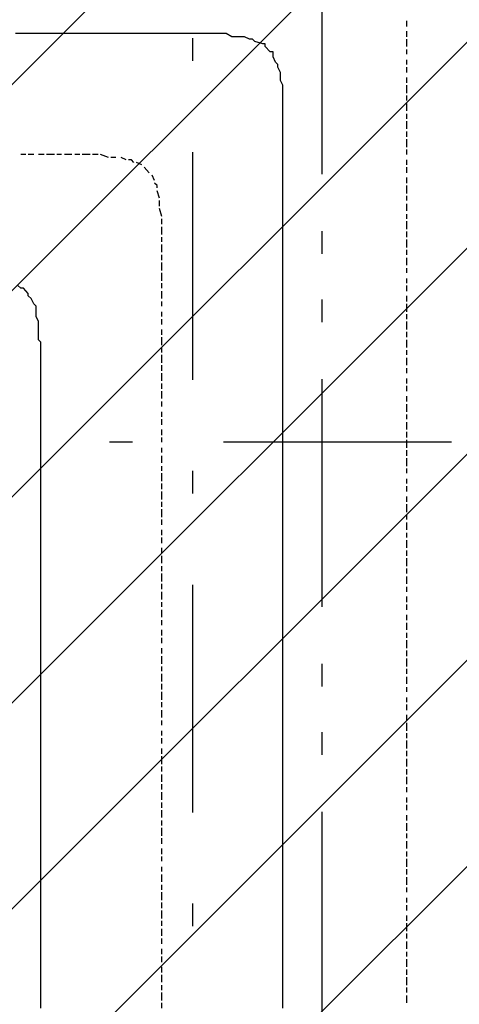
# Model space of a CAD drawing. Extents: x 997 to 109698, y 921 to 94021.
# Tile 603 of 656: x 26201 to 26924, y 55805 to 57427. Entities that reach past the tile are written whole.
import ezdxf

# ---------------------------------------------------------------- set-up
doc = ezdxf.new("R2010")
doc.units = 0
doc.header["$MEASUREMENT"] = 0
for name, color, linetype in [('12', 7, 'CONTINUOUS'), ('28', 7, 'CONTINUOUS'), ('40', 7, 'CONTINUOUS')]:
    doc.layers.add(name, color=color, linetype=linetype)

msp = doc.modelspace()

# ---------------------------------------------------------------- linework, layer by layer
at = {"layer": '12', "color": 1}
for p, q in [((26837.630503, 57415.563401), (26837.630503, 57424.563401)), ((26837.630503, 57403.563401), (26837.630503, 57407.563401)), ((26837.630503, 57398.563401), (26837.630503, 57403.563401)), ((26837.630503, 57382.563401), (26837.630503, 57394.563401)), ((26837.630503, 57369.563401), (26837.630503, 57377.563401)), ((26837.630503, 57352.563401), (26837.630503, 57360.563401)), ((26837.630503, 57339.563401), (26837.630503, 57348.563401)), ((26837.630503, 57322.563401), (26837.630503, 57331.563401)), ((26837.630503, 57305.563401), (26837.630503, 57318.563401)), ((26837.630503, 57293.563401), (26837.630503, 57301.563401)), ((26837.630503, 57276.563401), (26837.630503, 57288.563401)), ((26837.630503, 57263.563401), (26837.630503, 57271.563401)), ((26837.630503, 57246.563401), (26837.630503, 57259.563401)), ((26837.630503, 57233.563401), (26837.630503, 57242.563401)), ((26837.630503, 57216.563401), (26837.630503, 57229.563401)), ((26837.630503, 57204.563401), (26837.630503, 57212.563401)), ((26210.630503, 57204.563401), (26202.630503, 57204.563401)), ((26223.630503, 57204.563401), (26214.630503, 57204.563401)), ((26235.630503, 57204.563401), (26231.630503, 57204.563401)), ((26240.630503, 57204.563401), (26235.630503, 57204.563401)), ((26257.630503, 57204.563401), (26244.630503, 57204.563401)), ((26269.630503, 57204.563401), (26261.630503, 57204.563401)), ((26286.630503, 57204.563401), (26274.630503, 57204.563401)), ((26299.630503, 57204.563401), (26291.630503, 57204.563401)), ((26316.630503, 57204.563401), (26303.630503, 57204.563401)), ((26329.630503, 57204.563401), (26320.630503, 57204.563401)), ((26346.630503, 57199.563401), (26333.630503, 57204.563401)), ((26358.630503, 57199.563401), (26350.630503, 57199.563401)), ((26375.630503, 57195.563401), (26367.630503, 57199.563401)), ((26401.630503, 57187.563401), (26392.630503, 57191.563401)), ((26837.630503, 57187.563401), (26837.630503, 57195.563401)), ((26413.630503, 57174.563401), (26405.630503, 57183.563401)), ((26837.630503, 57174.563401), (26837.630503, 57183.563401)), ((26422.630503, 57161.563401), (26418.630503, 57170.563401)), ((26837.630503, 57157.563401), (26837.630503, 57166.563401)), ((26430.630503, 57132.563401), (26426.630503, 57144.563401)), ((26837.630503, 57140.563401), (26837.630503, 57153.563401)), ((26430.630503, 57119.563401), (26430.630503, 57128.563401)), ((26837.630503, 57128.563401), (26837.630503, 57136.563401)), ((26434.630503, 57102.563401), (26430.630503, 57115.563401)), ((26837.630503, 57111.563401), (26837.630503, 57123.563401)), ((26434.630503, 57089.563401), (26434.630503, 57098.563401)), ((26837.630503, 57098.563401), (26837.630503, 57106.563401)), ((26837.630503, 57081.563401), (26837.630503, 57094.563401)), ((26434.630503, 57072.563401), (26434.630503, 57085.563401)), ((26837.630503, 57068.563401), (26837.630503, 57077.563401)), ((26434.630503, 57060.563401), (26434.630503, 57068.563401)), ((26837.630503, 57051.563401), (26837.630503, 57064.563401)), ((26434.630503, 57043.563401), (26434.630503, 57056.563401)), ((26837.630503, 57039.563401), (26837.630503, 57047.563401)), ((26434.630503, 57030.563401), (26434.630503, 57039.563401)), ((26837.630503, 57022.563401), (26837.630503, 57034.563401)), ((26434.630503, 57013.563401), (26434.630503, 57026.563401)), ((26837.630503, 57009.563401), (26837.630503, 57017.563401)), ((26434.630503, 57005.563401), (26434.630503, 57009.563401)), ((26434.630503, 56996.563401), (26434.630503, 57005.563401)), ((26837.630503, 56992.563401), (26837.630503, 57000.563401)), ((26434.630503, 56984.563401), (26434.630503, 56992.563401)), ((26434.630503, 56967.563401), (26434.630503, 56979.563401)), ((26837.630503, 56979.563401), (26837.630503, 56988.563401)), ((26837.630503, 56962.563401), (26837.630503, 56971.563401)), ((26434.630503, 56954.563401), (26434.630503, 56962.563401)), ((26837.630503, 56945.563401), (26837.630503, 56958.563401)), ((26434.630503, 56937.563401), (26434.630503, 56945.563401)), ((26434.630503, 56924.563401), (26434.630503, 56933.563401)), ((26837.630503, 56933.563401), (26837.630503, 56941.563401)), ((26434.630503, 56907.563401), (26434.630503, 56916.563401)), ((26837.630503, 56916.563401), (26837.630503, 56929.563401)), ((26434.630503, 56890.563401), (26434.630503, 56903.563401)), ((26837.630503, 56903.563401), (26837.630503, 56912.563401)), ((26837.630503, 56886.563401), (26837.630503, 56899.563401)), ((26434.630503, 56878.563401), (26434.630503, 56886.563401)), ((26837.630503, 56874.563401), (26837.630503, 56882.563401)), ((26434.630503, 56861.563401), (26434.630503, 56874.563401)), ((26837.630503, 56857.563401), (26837.630503, 56869.563401)), ((26434.630503, 56848.563401), (26434.630503, 56857.563401)), ((26837.630503, 56844.563401), (26837.630503, 56852.563401)), ((26434.630503, 56831.563401), (26434.630503, 56844.563401)), ((26837.630503, 56827.563401), (26837.630503, 56835.563401)), ((26434.630503, 56818.563401), (26434.630503, 56827.563401)), ((26837.630503, 56814.563401), (26837.630503, 56823.563401)), ((26434.630503, 56802.563401), (26434.630503, 56814.563401)), ((26837.630503, 56797.563401), (26837.630503, 56806.563401)), ((26434.630503, 56789.563401), (26434.630503, 56797.563401)), ((26837.630503, 56780.563401), (26837.630503, 56793.563401)), ((26434.630503, 56772.563401), (26434.630503, 56780.563401)), ((26837.630503, 56768.563401), (26837.630503, 56776.563401)), ((26434.630503, 56759.563401), (26434.630503, 56768.563401)), ((26837.630503, 56751.563401), (26837.630503, 56763.563401)), ((26434.630503, 56742.563401), (26434.630503, 56751.563401)), ((26434.630503, 56730.563401), (26434.630503, 56738.563401)), ((26837.630503, 56738.563401), (26837.630503, 56747.563401)), ((26434.630503, 56713.563401), (26434.630503, 56721.563401)), ((26837.630503, 56721.563401), (26837.630503, 56734.563401)), ((26434.630503, 56696.563401), (26434.630503, 56708.563401)), ((26837.630503, 56708.563401), (26837.630503, 56717.563401)), ((26837.630503, 56691.563401), (26837.630503, 56704.563401)), ((26434.630503, 56683.563401), (26434.630503, 56691.563401)), ((26434.630503, 56666.563401), (26434.630503, 56679.563401)), ((26837.630503, 56679.563401), (26837.630503, 56687.563401)), ((26434.630503, 56653.563401), (26434.630503, 56662.563401)), ((26837.630503, 56662.563401), (26837.630503, 56670.563401)), ((26837.630503, 56649.563401), (26837.630503, 56658.563401)), ((26434.630503, 56636.563401), (26434.630503, 56649.563401)), ((26837.630503, 56632.563401), (26837.630503, 56641.563401)), ((26434.630503, 56624.563401), (26434.630503, 56632.563401)), ((26837.630503, 56615.563401), (26837.630503, 56628.563401)), ((26434.630503, 56607.563401), (26434.630503, 56620.563401)), ((26837.630503, 56603.563401), (26837.630503, 56611.563401)), ((26434.630503, 56594.563401), (26434.630503, 56603.563401)), ((26837.630503, 56586.563401), (26837.630503, 56598.563401)), ((26434.630503, 56577.563401), (26434.630503, 56586.563401)), ((26837.630503, 56573.563401), (26837.630503, 56581.563401)), ((26434.630503, 56564.563401), (26434.630503, 56573.563401)), ((26837.630503, 56556.563401), (26837.630503, 56569.563401)), ((26434.630503, 56548.563401), (26434.630503, 56556.563401)), ((26434.630503, 56531.563401), (26434.630503, 56543.563401)), ((26837.630503, 56543.563401), (26837.630503, 56552.563401)), ((26434.630503, 56518.563401), (26434.630503, 56526.563401)), ((26837.630503, 56526.563401), (26837.630503, 56539.563401)), ((26434.630503, 56501.563401), (26434.630503, 56514.563401)), ((26837.630503, 56514.563401), (26837.630503, 56522.563401)), ((26837.630503, 56497.563401), (26837.630503, 56509.563401)), ((26434.630503, 56488.563401), (26434.630503, 56497.563401)), ((26434.630503, 56471.563401), (26434.630503, 56484.563401)), ((26837.630503, 56484.563401), (26837.630503, 56492.563401)), ((26434.630503, 56459.563401), (26434.630503, 56467.563401)), ((26837.630503, 56467.563401), (26837.630503, 56476.563401)), ((26837.630503, 56454.563401), (26837.630503, 56463.563401)), ((26434.630503, 56442.563401), (26434.630503, 56454.563401)), ((26837.630503, 56437.563401), (26837.630503, 56446.563401)), ((26434.630503, 56429.563401), (26434.630503, 56437.563401)), ((26837.630503, 56421.563401), (26837.630503, 56433.563401)), ((26434.630503, 56412.563401), (26434.630503, 56421.563401)), ((26837.630503, 56408.563401), (26837.630503, 56416.563401)), ((26434.630503, 56399.563401), (26434.630503, 56408.563401)), ((26837.630503, 56391.563401), (26837.630503, 56404.563401)), ((26434.630503, 56382.563401), (26434.630503, 56391.563401)), ((26837.630503, 56378.563401), (26837.630503, 56387.563401)), ((26434.630503, 56365.563401), (26434.630503, 56378.563401)), ((26837.630503, 56361.563401), (26837.630503, 56374.563401)), ((26434.630503, 56353.563401), (26434.630503, 56361.563401)), ((26434.630503, 56336.563401), (26434.630503, 56349.563401)), ((26837.630503, 56349.563401), (26837.630503, 56357.563401)), ((26434.630503, 56323.563401), (26434.630503, 56332.563401)), ((26837.630503, 56332.563401), (26837.630503, 56344.563401)), ((26434.630503, 56306.563401), (26434.630503, 56319.563401)), ((26837.630503, 56319.563401), (26837.630503, 56327.563401)), ((26434.630503, 56294.563401), (26434.630503, 56302.563401)), ((26837.630503, 56302.563401), (26837.630503, 56310.563401)), ((26837.630503, 56289.563401), (26837.630503, 56298.563401)), ((26434.630503, 56277.563401), (26434.630503, 56289.563401)), ((26434.630503, 56264.563401), (26434.630503, 56272.563401)), ((26837.630503, 56272.563401), (26837.630503, 56281.563401)), ((26837.630503, 56255.563401), (26837.630503, 56268.563401)), ((26434.630503, 56247.563401), (26434.630503, 56255.563401)), ((26837.630503, 56243.563401), (26837.630503, 56251.563401)), ((26434.630503, 56234.563401), (26434.630503, 56243.563401)), ((26837.630503, 56226.563401), (26837.630503, 56239.563401)), ((26434.630503, 56217.563401), (26434.630503, 56226.563401)), ((26837.630503, 56213.563401), (26837.630503, 56222.563401)), ((26434.630503, 56200.563401), (26434.630503, 56213.563401)), ((26837.630503, 56196.563401), (26837.630503, 56209.563401)), ((26434.630503, 56188.563401), (26434.630503, 56196.563401)), ((26837.630503, 56183.563401), (26837.630503, 56192.563401)), ((26434.630503, 56171.563401), (26434.630503, 56183.563401)), ((26837.630503, 56167.563401), (26837.630503, 56179.563401)), ((26434.630503, 56158.563401), (26434.630503, 56167.563401)), ((26434.630503, 56141.563401), (26434.630503, 56154.563401)), ((26837.630503, 56154.563401), (26837.630503, 56162.563401)), ((26434.630503, 56128.563401), (26434.630503, 56137.563401)), ((26837.630503, 56137.563401), (26837.630503, 56145.563401)), ((26434.630503, 56112.563401), (26434.630503, 56124.563401)), ((26837.630503, 56124.563401), (26837.630503, 56133.563401)), ((26434.630503, 56099.563401), (26434.630503, 56107.563401)), ((26837.630503, 56107.563401), (26837.630503, 56116.563401)), ((26434.630503, 56082.563401), (26434.630503, 56095.563401)), ((26837.630503, 56090.563401), (26837.630503, 56103.563401)), ((26434.630503, 56069.563401), (26434.630503, 56078.563401)), ((26837.630503, 56078.563401), (26837.630503, 56086.563401)), ((26837.630503, 56061.563401), (26837.630503, 56073.563401)), ((26434.630503, 56052.563401), (26434.630503, 56061.563401)), ((26837.630503, 56048.563401), (26837.630503, 56056.563401)), ((26434.630503, 56040.563401), (26434.630503, 56048.563401)), ((26837.630503, 56031.563401), (26837.630503, 56044.563401)), ((26434.630503, 56023.563401), (26434.630503, 56031.563401)), ((26837.630503, 56018.563401), (26837.630503, 56027.563401)), ((26434.630503, 56006.563401), (26434.630503, 56018.563401)), ((26837.630503, 56001.563401), (26837.630503, 56014.563401)), ((26434.630503, 55993.563401), (26434.630503, 56001.563401)), ((26837.630503, 55989.563401), (26837.630503, 55997.563401)), ((26434.630503, 55976.563401), (26434.630503, 55989.563401)), ((26837.630503, 55972.563401), (26837.630503, 55980.563401)), ((26434.630503, 55963.563401), (26434.630503, 55972.563401)), ((26434.630503, 55946.563401), (26434.630503, 55959.563401)), ((26837.630503, 55959.563401), (26837.630503, 55968.563401)), ((26434.630503, 55934.563401), (26434.630503, 55942.563401)), ((26837.630503, 55942.563401), (26837.630503, 55951.563401)), ((26434.630503, 55917.563401), (26434.630503, 55929.563401)), ((26837.630503, 55925.563401), (26837.630503, 55938.563401)), ((26434.630503, 55904.563401), (26434.630503, 55913.563401)), ((26837.630503, 55913.563401), (26837.630503, 55921.563401)), ((26434.630503, 55887.563401), (26434.630503, 55896.563401)), ((26837.630503, 55896.563401), (26837.630503, 55908.563401)), ((26434.630503, 55874.563401), (26434.630503, 55883.563401)), ((26837.630503, 55883.563401), (26837.630503, 55891.563401)), ((26837.630503, 55866.563401), (26837.630503, 55879.563401)), ((26434.630503, 55857.563401), (26434.630503, 55866.563401)), ((26837.630503, 55853.563401), (26837.630503, 55862.563401)), ((26434.630503, 55841.563401), (26434.630503, 55853.563401)), ((26837.630503, 55836.563401), (26837.630503, 55849.563401)), ((26434.630503, 55828.563401), (26434.630503, 55836.563401)), ((26837.630503, 55824.563401), (26837.630503, 55832.563401)), ((26434.630503, 55811.563401), (26434.630503, 55824.563401)), ((26837.630503, 55807.563401), (26837.630503, 55819.563401)), ((26434.630503, 55798.563401), (26434.630503, 55807.563401))]:
    msp.add_line(p, q, dxfattribs=at)
at = {"layer": '12', "color": 5}
for p, q in [((26206.630503, 57403.563401), (26193.630503, 57403.563401)), ((26214.630503, 57403.563401), (26206.630503, 57403.563401)), ((26223.630503, 57403.563401), (26214.630503, 57403.563401)), ((26235.630503, 57403.563401), (26223.630503, 57403.563401)), ((26244.630503, 57403.563401), (26235.630503, 57403.563401)), ((26257.630503, 57403.563401), (26244.630503, 57403.563401)), ((26265.630503, 57403.563401), (26257.630503, 57403.563401)), ((26274.630503, 57403.563401), (26265.630503, 57403.563401)), ((26286.630503, 57403.563401), (26274.630503, 57403.563401)), ((26295.630503, 57403.563401), (26286.630503, 57403.563401)), ((26303.630503, 57403.563401), (26295.630503, 57403.563401)), ((26316.630503, 57403.563401), (26303.630503, 57403.563401)), ((26324.630503, 57403.563401), (26316.630503, 57403.563401)), ((26333.630503, 57403.563401), (26324.630503, 57403.563401)), ((26346.630503, 57403.563401), (26333.630503, 57403.563401)), ((26354.630503, 57403.563401), (26346.630503, 57403.563401)), ((26367.630503, 57403.563401), (26354.630503, 57403.563401)), ((26375.630503, 57403.563401), (26367.630503, 57403.563401)), ((26384.630503, 57403.563401), (26375.630503, 57403.563401)), ((26396.630503, 57403.563401), (26384.630503, 57403.563401)), ((26405.630503, 57403.563401), (26396.630503, 57403.563401)), ((26413.630503, 57403.563401), (26405.630503, 57403.563401)), ((26426.630503, 57403.563401), (26413.630503, 57403.563401)), ((26434.630503, 57403.563401), (26426.630503, 57403.563401)), ((26439.630503, 57403.563401), (26434.630503, 57403.563401)), ((26451.630503, 57403.563401), (26439.630503, 57403.563401)), ((26460.630503, 57403.563401), (26451.630503, 57403.563401)), ((26468.630503, 57403.563401), (26460.630503, 57403.563401)), ((26481.630503, 57403.563401), (26468.630503, 57403.563401)), ((26489.630503, 57403.563401), (26481.630503, 57403.563401)), ((26498.630503, 57403.563401), (26489.630503, 57403.563401)), ((26511.630503, 57403.563401), (26498.630503, 57403.563401)), ((26519.630503, 57403.563401), (26511.630503, 57403.563401)), ((26532.630503, 57403.563401), (26519.630503, 57403.563401)), ((26540.630503, 57403.563401), (26532.630503, 57403.563401)), ((26549.630503, 57398.563401), (26540.630503, 57403.563401)), ((26561.630503, 57398.563401), (26549.630503, 57398.563401)), ((26570.630503, 57398.563401), (26561.630503, 57398.563401)), ((26578.630503, 57394.563401), (26570.630503, 57398.563401)), ((26600.630503, 57386.563401), (26587.630503, 57390.563401)), ((26612.630503, 57373.563401), (26604.630503, 57382.563401)), ((26621.630503, 57356.563401), (26617.630503, 57365.563401)), ((26629.630503, 57339.563401), (26625.630503, 57348.563401)), ((26629.630503, 57331.563401), (26629.630503, 57339.563401)), ((26633.630503, 57310.563401), (26633.630503, 57318.563401)), ((26633.630503, 57297.563401), (26633.630503, 57310.563401)), ((26633.630503, 57288.563401), (26633.630503, 57297.563401)), ((26633.630503, 57280.563401), (26633.630503, 57288.563401)), ((26633.630503, 57267.563401), (26633.630503, 57280.563401)), ((26633.630503, 57259.563401), (26633.630503, 57267.563401)), ((26633.630503, 57250.563401), (26633.630503, 57259.563401)), ((26633.630503, 57238.563401), (26633.630503, 57250.563401)), ((26633.630503, 57229.563401), (26633.630503, 57238.563401)), ((26633.630503, 57221.563401), (26633.630503, 57229.563401)), ((26633.630503, 57208.563401), (26633.630503, 57221.563401)), ((26633.630503, 57204.563401), (26633.630503, 57208.563401)), ((26633.630503, 57199.563401), (26633.630503, 57204.563401)), ((26633.630503, 57187.563401), (26633.630503, 57199.563401)), ((26633.630503, 57178.563401), (26633.630503, 57187.563401)), ((26633.630503, 57166.563401), (26633.630503, 57178.563401)), ((26633.630503, 57157.563401), (26633.630503, 57166.563401)), ((26633.630503, 57149.563401), (26633.630503, 57157.563401)), ((26633.630503, 57136.563401), (26633.630503, 57149.563401)), ((26633.630503, 57128.563401), (26633.630503, 57136.563401)), ((26633.630503, 57119.563401), (26633.630503, 57128.563401)), ((26633.630503, 57106.563401), (26633.630503, 57119.563401)), ((26633.630503, 57098.563401), (26633.630503, 57106.563401)), ((26633.630503, 57089.563401), (26633.630503, 57098.563401)), ((26633.630503, 57077.563401), (26633.630503, 57089.563401)), ((26633.630503, 57068.563401), (26633.630503, 57077.563401)), ((26633.630503, 57056.563401), (26633.630503, 57068.563401)), ((26633.630503, 57047.563401), (26633.630503, 57056.563401)), ((26633.630503, 57039.563401), (26633.630503, 57047.563401)), ((26633.630503, 57026.563401), (26633.630503, 57039.563401)), ((26633.630503, 57017.563401), (26633.630503, 57026.563401)), ((26633.630503, 57009.563401), (26633.630503, 57017.563401)), ((26633.630503, 56996.563401), (26633.630503, 57009.563401)), ((26633.630503, 56988.563401), (26633.630503, 56996.563401)), ((26214.630503, 56975.563401), (26206.630503, 56984.563401)), ((26633.630503, 56979.563401), (26633.630503, 56988.563401)), ((26633.630503, 56967.563401), (26633.630503, 56979.563401)), ((26223.630503, 56958.563401), (26219.630503, 56967.563401)), ((26633.630503, 56958.563401), (26633.630503, 56967.563401)), ((26227.630503, 56937.563401), (26227.630503, 56950.563401)), ((26633.630503, 56945.563401), (26633.630503, 56958.563401)), ((26231.630503, 56929.563401), (26227.630503, 56937.563401)), ((26633.630503, 56937.563401), (26633.630503, 56945.563401)), ((26633.630503, 56929.563401), (26633.630503, 56937.563401)), ((26231.630503, 56920.563401), (26231.630503, 56929.563401)), ((26231.630503, 56907.563401), (26231.630503, 56920.563401)), ((26633.630503, 56916.563401), (26633.630503, 56929.563401)), ((26633.630503, 56907.563401), (26633.630503, 56916.563401)), ((26231.630503, 56899.563401), (26231.630503, 56907.563401)), ((26633.630503, 56899.563401), (26633.630503, 56907.563401)), ((26633.630503, 56886.563401), (26633.630503, 56899.563401)), ((26235.630503, 56878.563401), (26235.630503, 56890.563401)), ((26633.630503, 56878.563401), (26633.630503, 56886.563401)), ((26235.630503, 56869.563401), (26235.630503, 56878.563401)), ((26235.630503, 56861.563401), (26235.630503, 56869.563401)), ((26633.630503, 56869.563401), (26633.630503, 56878.563401)), ((26633.630503, 56857.563401), (26633.630503, 56869.563401)), ((26235.630503, 56848.563401), (26235.630503, 56861.563401)), ((26633.630503, 56848.563401), (26633.630503, 56857.563401)), ((26235.630503, 56840.563401), (26235.630503, 56848.563401)), ((26235.630503, 56827.563401), (26235.630503, 56840.563401)), ((26633.630503, 56835.563401), (26633.630503, 56848.563401)), ((26633.630503, 56827.563401), (26633.630503, 56835.563401)), ((26235.630503, 56818.563401), (26235.630503, 56827.563401)), ((26235.630503, 56810.563401), (26235.630503, 56818.563401)), ((26633.630503, 56818.563401), (26633.630503, 56827.563401)), ((26633.630503, 56806.563401), (26633.630503, 56818.563401)), ((26235.630503, 56806.563401), (26235.630503, 56810.563401)), ((26235.630503, 56797.563401), (26235.630503, 56806.563401)), ((26633.630503, 56797.563401), (26633.630503, 56806.563401)), ((26235.630503, 56789.563401), (26235.630503, 56797.563401)), ((26235.630503, 56776.563401), (26235.630503, 56789.563401)), ((26633.630503, 56789.563401), (26633.630503, 56797.563401)), ((26633.630503, 56776.563401), (26633.630503, 56789.563401)), ((26235.630503, 56768.563401), (26235.630503, 56776.563401)), ((26633.630503, 56768.563401), (26633.630503, 56776.563401)), ((26235.630503, 56759.563401), (26235.630503, 56768.563401)), ((26235.630503, 56747.563401), (26235.630503, 56759.563401)), ((26633.630503, 56759.563401), (26633.630503, 56768.563401)), ((26633.630503, 56747.563401), (26633.630503, 56759.563401)), ((26235.630503, 56738.563401), (26235.630503, 56747.563401)), ((26235.630503, 56730.563401), (26235.630503, 56738.563401)), ((26633.630503, 56738.563401), (26633.630503, 56747.563401)), ((26633.630503, 56725.563401), (26633.630503, 56738.563401)), ((26235.630503, 56717.563401), (26235.630503, 56730.563401)), ((26633.630503, 56717.563401), (26633.630503, 56725.563401)), ((26235.630503, 56708.563401), (26235.630503, 56717.563401)), ((26235.630503, 56696.563401), (26235.630503, 56708.563401)), ((26633.630503, 56708.563401), (26633.630503, 56717.563401)), ((26633.630503, 56696.563401), (26633.630503, 56708.563401)), ((26235.630503, 56687.563401), (26235.630503, 56696.563401)), ((26633.630503, 56687.563401), (26633.630503, 56696.563401)), ((26235.630503, 56679.563401), (26235.630503, 56687.563401)), ((26235.630503, 56666.563401), (26235.630503, 56679.563401)), ((26633.630503, 56679.563401), (26633.630503, 56687.563401)), ((26633.630503, 56666.563401), (26633.630503, 56679.563401)), ((26235.630503, 56658.563401), (26235.630503, 56666.563401)), ((26235.630503, 56649.563401), (26235.630503, 56658.563401)), ((26633.630503, 56658.563401), (26633.630503, 56666.563401)), ((26633.630503, 56649.563401), (26633.630503, 56658.563401)), ((26235.630503, 56636.563401), (26235.630503, 56649.563401)), ((26633.630503, 56636.563401), (26633.630503, 56649.563401)), ((26235.630503, 56628.563401), (26235.630503, 56636.563401)), ((26235.630503, 56620.563401), (26235.630503, 56628.563401)), ((26633.630503, 56628.563401), (26633.630503, 56636.563401)), ((26633.630503, 56620.563401), (26633.630503, 56628.563401)), ((26235.630503, 56607.563401), (26235.630503, 56620.563401)), ((26235.630503, 56598.563401), (26235.630503, 56607.563401)), ((26633.630503, 56607.563401), (26633.630503, 56620.563401)), ((26633.630503, 56598.563401), (26633.630503, 56607.563401)), ((26235.630503, 56586.563401), (26235.630503, 56598.563401)), ((26633.630503, 56586.563401), (26633.630503, 56598.563401)), ((26235.630503, 56577.563401), (26235.630503, 56586.563401)), ((26235.630503, 56569.563401), (26235.630503, 56577.563401)), ((26633.630503, 56577.563401), (26633.630503, 56586.563401)), ((26633.630503, 56569.563401), (26633.630503, 56577.563401)), ((26235.630503, 56556.563401), (26235.630503, 56569.563401)), ((26633.630503, 56556.563401), (26633.630503, 56569.563401)), ((26235.630503, 56548.563401), (26235.630503, 56556.563401)), ((26235.630503, 56539.563401), (26235.630503, 56548.563401)), ((26633.630503, 56548.563401), (26633.630503, 56556.563401)), ((26633.630503, 56539.563401), (26633.630503, 56548.563401)), ((26235.630503, 56526.563401), (26235.630503, 56539.563401)), ((26235.630503, 56518.563401), (26235.630503, 56526.563401)), ((26633.630503, 56526.563401), (26633.630503, 56539.563401)), ((26633.630503, 56518.563401), (26633.630503, 56526.563401)), ((26235.630503, 56509.563401), (26235.630503, 56518.563401)), ((26235.630503, 56497.563401), (26235.630503, 56509.563401)), ((26633.630503, 56509.563401), (26633.630503, 56518.563401)), ((26633.630503, 56497.563401), (26633.630503, 56509.563401)), ((26235.630503, 56488.563401), (26235.630503, 56497.563401)), ((26633.630503, 56488.563401), (26633.630503, 56497.563401)), ((26235.630503, 56476.563401), (26235.630503, 56488.563401)), ((26633.630503, 56476.563401), (26633.630503, 56488.563401)), ((26235.630503, 56467.563401), (26235.630503, 56476.563401)), ((26235.630503, 56459.563401), (26235.630503, 56467.563401)), ((26633.630503, 56467.563401), (26633.630503, 56476.563401)), ((26633.630503, 56459.563401), (26633.630503, 56467.563401)), ((26235.630503, 56446.563401), (26235.630503, 56459.563401)), ((26235.630503, 56437.563401), (26235.630503, 56446.563401)), ((26633.630503, 56446.563401), (26633.630503, 56459.563401)), ((26633.630503, 56437.563401), (26633.630503, 56446.563401)), ((26235.630503, 56429.563401), (26235.630503, 56437.563401)), ((26235.630503, 56416.563401), (26235.630503, 56429.563401)), ((26633.630503, 56429.563401), (26633.630503, 56437.563401)), ((26633.630503, 56416.563401), (26633.630503, 56429.563401)), ((26235.630503, 56408.563401), (26235.630503, 56416.563401)), ((26633.630503, 56408.563401), (26633.630503, 56416.563401)), ((26235.630503, 56399.563401), (26235.630503, 56408.563401)), ((26235.630503, 56387.563401), (26235.630503, 56399.563401)), ((26633.630503, 56399.563401), (26633.630503, 56408.563401)), ((26633.630503, 56387.563401), (26633.630503, 56399.563401)), ((26235.630503, 56378.563401), (26235.630503, 56387.563401)), ((26633.630503, 56378.563401), (26633.630503, 56387.563401)), ((26235.630503, 56365.563401), (26235.630503, 56378.563401)), ((26235.630503, 56357.563401), (26235.630503, 56365.563401)), ((26633.630503, 56365.563401), (26633.630503, 56378.563401)), ((26633.630503, 56357.563401), (26633.630503, 56365.563401)), ((26235.630503, 56349.563401), (26235.630503, 56357.563401)), ((26235.630503, 56336.563401), (26235.630503, 56349.563401)), ((26633.630503, 56349.563401), (26633.630503, 56357.563401)), ((26633.630503, 56336.563401), (26633.630503, 56349.563401)), ((26235.630503, 56327.563401), (26235.630503, 56336.563401)), ((26633.630503, 56327.563401), (26633.630503, 56336.563401)), ((26235.630503, 56319.563401), (26235.630503, 56327.563401)), ((26235.630503, 56306.563401), (26235.630503, 56319.563401)), ((26633.630503, 56319.563401), (26633.630503, 56327.563401)), ((26633.630503, 56306.563401), (26633.630503, 56319.563401)), ((26235.630503, 56298.563401), (26235.630503, 56306.563401)), ((26235.630503, 56289.563401), (26235.630503, 56298.563401)), ((26633.630503, 56298.563401), (26633.630503, 56306.563401)), ((26633.630503, 56289.563401), (26633.630503, 56298.563401)), ((26235.630503, 56277.563401), (26235.630503, 56289.563401)), ((26633.630503, 56277.563401), (26633.630503, 56289.563401)), ((26235.630503, 56268.563401), (26235.630503, 56277.563401)), ((26235.630503, 56260.563401), (26235.630503, 56268.563401)), ((26633.630503, 56268.563401), (26633.630503, 56277.563401)), ((26633.630503, 56255.563401), (26633.630503, 56268.563401)), ((26235.630503, 56247.563401), (26235.630503, 56260.563401)), ((26633.630503, 56247.563401), (26633.630503, 56255.563401)), ((26235.630503, 56239.563401), (26235.630503, 56247.563401)), ((26235.630503, 56226.563401), (26235.630503, 56239.563401)), ((26633.630503, 56239.563401), (26633.630503, 56247.563401)), ((26633.630503, 56226.563401), (26633.630503, 56239.563401)), ((26235.630503, 56217.563401), (26235.630503, 56226.563401)), ((26235.630503, 56209.563401), (26235.630503, 56217.563401)), ((26633.630503, 56217.563401), (26633.630503, 56226.563401)), ((26633.630503, 56209.563401), (26633.630503, 56217.563401)), ((26235.630503, 56196.563401), (26235.630503, 56209.563401)), ((26633.630503, 56196.563401), (26633.630503, 56209.563401)), ((26235.630503, 56188.563401), (26235.630503, 56196.563401)), ((26235.630503, 56179.563401), (26235.630503, 56188.563401)), ((26633.630503, 56188.563401), (26633.630503, 56196.563401)), ((26633.630503, 56179.563401), (26633.630503, 56188.563401)), ((26235.630503, 56167.563401), (26235.630503, 56179.563401)), ((26633.630503, 56167.563401), (26633.630503, 56179.563401)), ((26235.630503, 56158.563401), (26235.630503, 56167.563401)), ((26235.630503, 56150.563401), (26235.630503, 56158.563401)), ((26633.630503, 56158.563401), (26633.630503, 56167.563401)), ((26633.630503, 56145.563401), (26633.630503, 56158.563401)), ((26235.630503, 56137.563401), (26235.630503, 56150.563401)), ((26235.630503, 56128.563401), (26235.630503, 56137.563401)), ((26633.630503, 56137.563401), (26633.630503, 56145.563401)), ((26633.630503, 56128.563401), (26633.630503, 56137.563401)), ((26235.630503, 56116.563401), (26235.630503, 56128.563401)), ((26633.630503, 56116.563401), (26633.630503, 56128.563401)), ((26235.630503, 56107.563401), (26235.630503, 56116.563401)), ((26235.630503, 56099.563401), (26235.630503, 56107.563401)), ((26633.630503, 56107.563401), (26633.630503, 56116.563401)), ((26633.630503, 56099.563401), (26633.630503, 56107.563401)), ((26235.630503, 56086.563401), (26235.630503, 56099.563401)), ((26633.630503, 56086.563401), (26633.630503, 56099.563401)), ((26235.630503, 56078.563401), (26235.630503, 56086.563401)), ((26235.630503, 56069.563401), (26235.630503, 56078.563401)), ((26633.630503, 56078.563401), (26633.630503, 56086.563401)), ((26633.630503, 56069.563401), (26633.630503, 56078.563401)), ((26235.630503, 56056.563401), (26235.630503, 56069.563401)), ((26235.630503, 56048.563401), (26235.630503, 56056.563401)), ((26633.630503, 56056.563401), (26633.630503, 56069.563401)), ((26633.630503, 56048.563401), (26633.630503, 56056.563401)), ((26235.630503, 56040.563401), (26235.630503, 56048.563401)), ((26235.630503, 56027.563401), (26235.630503, 56040.563401)), ((26633.630503, 56040.563401), (26633.630503, 56048.563401)), ((26633.630503, 56027.563401), (26633.630503, 56040.563401)), ((26235.630503, 56018.563401), (26235.630503, 56027.563401)), ((26633.630503, 56018.563401), (26633.630503, 56027.563401)), ((26235.630503, 56006.563401), (26235.630503, 56018.563401)), ((26633.630503, 56006.563401), (26633.630503, 56018.563401)), ((26235.630503, 55997.563401), (26235.630503, 56006.563401)), ((26235.630503, 55989.563401), (26235.630503, 55997.563401)), ((26633.630503, 55997.563401), (26633.630503, 56006.563401)), ((26633.630503, 55989.563401), (26633.630503, 55997.563401)), ((26235.630503, 55976.563401), (26235.630503, 55989.563401)), ((26235.630503, 55968.563401), (26235.630503, 55976.563401)), ((26633.630503, 55976.563401), (26633.630503, 55989.563401)), ((26633.630503, 55968.563401), (26633.630503, 55976.563401)), ((26235.630503, 55959.563401), (26235.630503, 55968.563401)), ((26235.630503, 55946.563401), (26235.630503, 55959.563401)), ((26633.630503, 55959.563401), (26633.630503, 55968.563401)), ((26633.630503, 55946.563401), (26633.630503, 55959.563401)), ((26235.630503, 55938.563401), (26235.630503, 55946.563401)), ((26633.630503, 55938.563401), (26633.630503, 55946.563401)), ((26235.630503, 55929.563401), (26235.630503, 55938.563401)), ((26235.630503, 55917.563401), (26235.630503, 55929.563401)), ((26633.630503, 55929.563401), (26633.630503, 55938.563401)), ((26633.630503, 55917.563401), (26633.630503, 55929.563401)), ((26235.630503, 55908.563401), (26235.630503, 55917.563401)), ((26633.630503, 55908.563401), (26633.630503, 55917.563401)), ((26235.630503, 55896.563401), (26235.630503, 55908.563401)), ((26235.630503, 55887.563401), (26235.630503, 55896.563401)), ((26633.630503, 55896.563401), (26633.630503, 55908.563401)), ((26633.630503, 55887.563401), (26633.630503, 55896.563401)), ((26235.630503, 55879.563401), (26235.630503, 55887.563401)), ((26235.630503, 55866.563401), (26235.630503, 55879.563401)), ((26633.630503, 55879.563401), (26633.630503, 55887.563401)), ((26633.630503, 55866.563401), (26633.630503, 55879.563401)), ((26235.630503, 55857.563401), (26235.630503, 55866.563401)), ((26633.630503, 55857.563401), (26633.630503, 55866.563401)), ((26235.630503, 55849.563401), (26235.630503, 55857.563401)), ((26235.630503, 55836.563401), (26235.630503, 55849.563401)), ((26633.630503, 55849.563401), (26633.630503, 55857.563401)), ((26633.630503, 55836.563401), (26633.630503, 55849.563401)), ((26235.630503, 55828.563401), (26235.630503, 55836.563401)), ((26235.630503, 55819.563401), (26235.630503, 55828.563401)), ((26633.630503, 55828.563401), (26633.630503, 55836.563401)), ((26633.630503, 55819.563401), (26633.630503, 55828.563401)), ((26235.630503, 55807.563401), (26235.630503, 55819.563401)), ((26633.630503, 55807.563401), (26633.630503, 55819.563401)), ((26235.630503, 55798.563401), (26235.630503, 55807.563401)), ((26633.630503, 55798.563401), (26633.630503, 55807.563401))]:
    msp.add_line(p, q, dxfattribs=at)
for points in [[(26587.630503, 57390.563401), (26583.630503, 57394.563401), (26578.630503, 57394.563401)], [(26604.630503, 57382.563401), (26604.630503, 57386.563401), (26600.630503, 57386.563401)], [(26617.630503, 57365.563401), (26617.630503, 57373.563401), (26612.630503, 57373.563401)], [(26625.630503, 57348.563401), (26625.630503, 57352.563401), (26621.630503, 57356.563401)], [(26633.630503, 57318.563401), (26629.630503, 57326.563401), (26629.630503, 57331.563401)], [(26206.630503, 56984.563401), (26202.630503, 56984.563401), (26197.630503, 56988.563401)], [(26219.630503, 56967.563401), (26214.630503, 56971.563401), (26214.630503, 56975.563401)], [(26227.630503, 56950.563401), (26227.630503, 56954.563401), (26223.630503, 56958.563401)], [(26235.630503, 56890.563401), (26235.630503, 56895.563401), (26231.630503, 56899.563401)]]:
    msp.add_lwpolyline(points, dxfattribs=at)
at = {"layer": '12', "color": 1}
for points in [[(26388.630503, 57191.563401), (26384.630503, 57195.563401), (26379.630503, 57195.563401)], [(26426.630503, 57149.563401), (26426.630503, 57153.563401), (26422.630503, 57157.563401)]]:
    msp.add_lwpolyline(points, dxfattribs=at)
at = {"layer": '28', "color": 2}
for p, q in [((13472.636205, 44604.433715), (27554.157728, 58685.955237)), ((13472.636205, 44265.02246), (27893.568983, 58685.955237)), ((13472.636205, 43925.611205), (28232.980238, 58685.955237)), ((13472.636205, 43586.19995), (28572.391493, 58685.955237)), ((13646.505785, 43420.658275), (28911.802748, 58685.955237)), ((13985.91704, 43420.658275), (29251.214003, 58685.955237)), ((14325.328295, 43420.658275), (29590.625258, 58685.955237))]:
    msp.add_line(p, q, dxfattribs=at)
at = {"layer": '28', "color": 4, "linetype": 'Continuous'}
for p, q in [((26485.630503, 57358.563401), (26485.630503, 57396.063401)), ((26386.130503, 56730.563401), (26348.630503, 56730.563401)), ((26485.630503, 56646.063401), (26485.630503, 56683.563401)), ((26485.630503, 55933.563401), (26485.630503, 55971.063401))]:
    msp.add_line(p, q, dxfattribs=at)
at = {"layer": '28', "color": 4}
for p, q in [((26485.630503, 56833.563401), (26485.630503, 57208.563401)), ((26911.130503, 56730.563401), (26536.130503, 56730.563401)), ((26485.630503, 56121.063401), (26485.630503, 56496.063401))]:
    msp.add_line(p, q, dxfattribs=at)
at = {"layer": '40', "color": 8, "linetype": 'Continuous'}
for p, q in [((26697.636205, 57547.204238), (26697.636205, 57172.204238)), ((26697.636205, 57078.454238), (26697.636205, 57040.954238)), ((26697.636205, 56965.954238), (26697.636205, 56928.454238)), ((26697.636205, 56834.704238), (26697.636205, 56459.704238)), ((26697.636205, 56365.954238), (26697.636205, 56328.454238)), ((26697.636205, 56253.454238), (26697.636205, 56215.954238)), ((26697.636205, 56122.204238), (26697.636205, 55747.204238))]:
    msp.add_line(p, q, dxfattribs=at)

doc.saveas('drawing.dxf')
